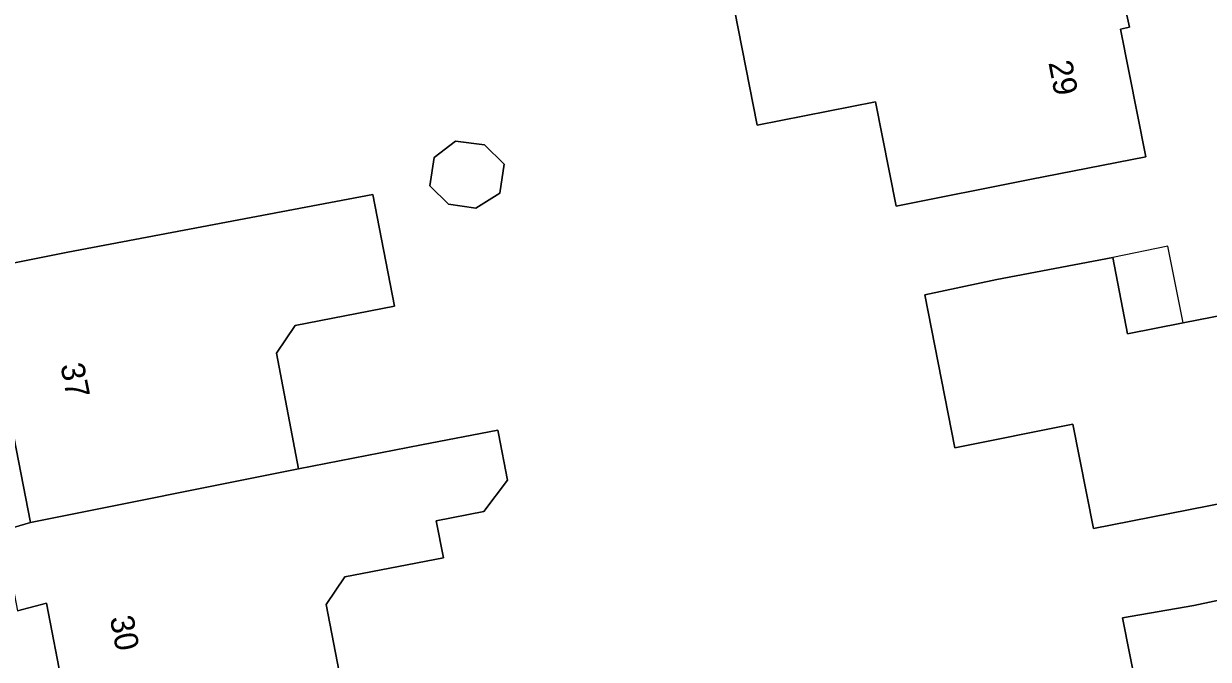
# Model space of a CAD drawing. Extents: x 159626 to 160723, y 388173 to 389416.
# Drawn here: x 160587.1 to 160637.3, y 388583 to 388609.9 of the extents above; entities that cross this region are included whole.
import ezdxf

# ---------------------------------------------------------------- set-up
doc = ezdxf.new("R2010")
doc.units = 0
for name, color, linetype in [('IMGEO_Erf', 7, 'Continuous'), ('IMGEO_Pand', 7, 'Continuous'), ('IMGEO_Pand_nummerreeks', 7, 'Continuous'), ('IMGEO_Pand_overbouw', 7, 'Continuous'), ('IMGEO_Voetpad_open', 7, 'Continuous')]:
    doc.layers.add(name, color=color, linetype=linetype)

msp = doc.modelspace()

# ---------------------------------------------------------------- linework, layer by layer
at = {"layer": 'IMGEO_Erf'}
for points in [[(160616.928, 388612.11), (160619.954, 388612.682), (160624.86, 388613.645), (160625.498, 388610.397), (160627.853, 388610.86), (160633.152, 388611.901), (160633.366, 388610.775), (160633.713, 388610.866), (160633.95, 388609.774), (160633.575, 388609.693), (160634.645, 388604.299), (160629.74, 388603.331), (160624.076, 388602.2), (160623.204, 388606.621), (160618.193, 388605.633)], [(160606.293, 388602.116), (160605.136, 388602.288), (160604.344, 388603.065), (160604.523, 388604.26), (160605.427, 388604.948), (160606.661, 388604.799), (160607.49, 388603.986), (160607.305, 388602.751)], [(160631.553, 388592.976), (160626.562, 388591.974), (160625.29, 388598.453), (160628.337, 388599.099), (160633.248, 388600.037), (160633.865, 388596.809), (160636.233, 388597.269), (160641.506, 388598.292), (160641.744, 388597.146), (160642.123, 388597.227), (160642.305, 388596.131), (160641.952, 388596.055), (160643.01, 388590.64), (160638.103, 388589.685), (160632.437, 388588.572)], [(160646.491, 388576.008), (160640.824, 388574.888), (160639.948, 388579.304), (160634.944, 388578.311), (160633.658, 388584.787), (160636.68, 388585.304), (160641.57, 388586.346), (160642.256, 388583.128), (160644.574, 388583.58), (160649.858, 388584.611), (160650.11, 388583.493), (160650.464, 388583.541), (160650.679, 388582.473), (160650.313, 388582.397), (160651.396, 388576.975)]]:
    msp.add_lwpolyline(points, close=True, dxfattribs=at)
for points in [[(160584.117, 388599.287), (160589.022, 388600.261), (160601.921, 388602.692), (160602.839, 388597.98), (160598.639, 388597.161), (160597.843, 388595.988), (160598.774, 388591.085), (160603.986, 388592.102), (160607.217, 388592.732), (160607.245, 388592.587), (160607.63, 388590.613), (160606.619, 388589.283), (160604.612, 388588.892), (160604.916, 388587.331), (160600.745, 388586.518), (160599.953, 388585.345), (160600.898, 388580.455)], [(160586.231, 388588.474), (160587.434, 388588.827), (160586.028, 388595.994)], [(160589.503, 388578.246), (160588.108, 388585.402), (160586.887, 388585.076)]]:
    msp.add_lwpolyline(points, dxfattribs=at)
msp.add_arc((160136.463, 388289.389), 595.224, 28.296796, 32.866288, dxfattribs=at)
at = {"layer": 'IMGEO_Pand'}
for points in [[(160619.954, 388612.682), (160616.928, 388612.11), (160618.193, 388605.633), (160623.204, 388606.621), (160624.076, 388602.2), (160629.74, 388603.331), (160634.645, 388604.299), (160633.575, 388609.693), (160633.95, 388609.774), (160633.713, 388610.866), (160633.366, 388610.775), (160633.152, 388611.901), (160627.853, 388610.86), (160625.498, 388610.397), (160624.86, 388613.645)], [(160606.293, 388602.116), (160607.305, 388602.751), (160607.49, 388603.986), (160606.661, 388604.799), (160605.427, 388604.948), (160604.523, 388604.26), (160604.344, 388603.065), (160605.136, 388602.288)], [(160587.434, 388588.827), (160598.774, 388591.085), (160597.843, 388595.988), (160598.639, 388597.161), (160602.839, 388597.98), (160601.921, 388602.692), (160589.022, 388600.261), (160584.117, 388599.287), (160584.832, 388595.684), (160586.028, 388595.994)], [(160636.233, 388597.269), (160633.865, 388596.809), (160633.248, 388600.037), (160628.337, 388599.099), (160625.29, 388598.453), (160626.562, 388591.974), (160631.553, 388592.976), (160632.437, 388588.572), (160638.103, 388589.685), (160643.01, 388590.64), (160641.952, 388596.055), (160642.305, 388596.131), (160642.123, 388597.227), (160641.744, 388597.146), (160641.506, 388598.292)], [(160600.898, 388580.455), (160599.953, 388585.345), (160600.745, 388586.518), (160604.916, 388587.331), (160604.612, 388588.892), (160606.619, 388589.283), (160607.63, 388590.613), (160607.245, 388592.587), (160607.217, 388592.732), (160603.986, 388592.102), (160598.774, 388591.085), (160587.434, 388588.827), (160586.231, 388588.474), (160586.887, 388585.076), (160588.108, 388585.402), (160589.503, 388578.246)], [(160636.68, 388585.304), (160633.658, 388584.787), (160634.944, 388578.311), (160639.948, 388579.304), (160640.824, 388574.888), (160646.491, 388576.008), (160651.396, 388576.975), (160650.313, 388582.397), (160650.679, 388582.473), (160650.464, 388583.541), (160650.11, 388583.493), (160649.858, 388584.611), (160644.574, 388583.58), (160642.256, 388583.128), (160641.57, 388586.346)]]:
    msp.add_lwpolyline(points, close=True, dxfattribs=at)
at = {"layer": 'IMGEO_Pand_overbouw'}
msp.add_lwpolyline([(160633.248, 388600.037), (160633.865, 388596.809), (160636.233, 388597.269), (160635.573, 388600.509)], close=True, dxfattribs=at)
at = {"layer": 'IMGEO_Voetpad_open'}
msp.add_arc((160136.463, 388289.389), 595.224, 28.296796, 32.866288, dxfattribs=at)

# ---------------------------------------------------------------- texts
at = {"layer": 'IMGEO_Pand_nummerreeks'}
for s, rotation, p in [('29', 281.1112, (160630.521, 388608.278)), ('37', 281.0992, (160588.698, 388595.473)), ('30', 281.0401, (160590.79, 388584.788))]:
    msp.add_text(s, height=1, rotation=rotation, dxfattribs=at).set_placement(p)

doc.saveas('drawing.dxf')
